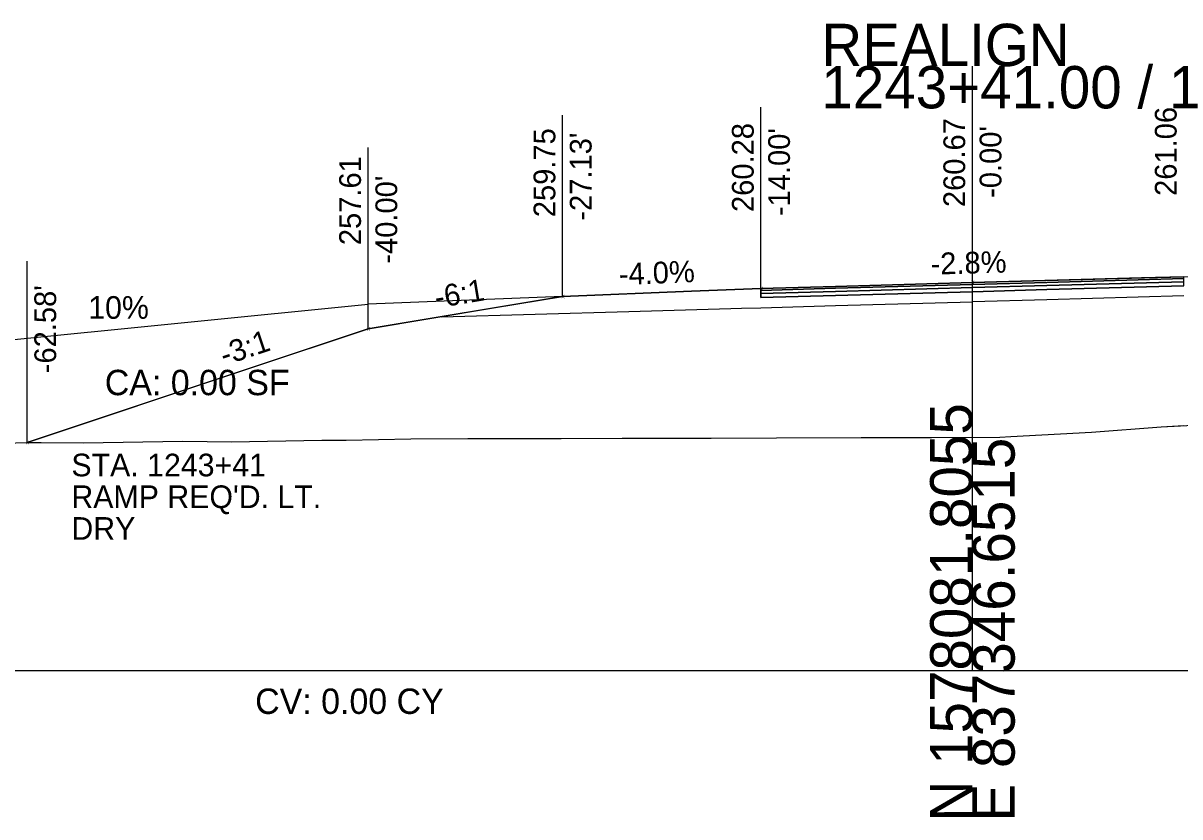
# Model space of a CAD drawing. Extents: x -26 to 6303, y -16 to 9563.
# Drawn here: x 2087.2 to 2163.7, y 3490.3 to 3542.8 of the extents above; entities that cross this region are included whole.
import ezdxf

# ---------------------------------------------------------------- set-up
doc = ezdxf.new("R2010")
doc.units = 0
for name, color, linetype in [('ASPHALT_19MM1', 7, 'Continuous'), ('ASPHALT_9_5MM1', 7, 'Continuous'), ('CONST_DCH', 7, 'Continuous'), ('CONST_LV3', 7, 'Continuous'), ('DTM_P_FINISHED_GRADE2', 7, 'Continuous'), ('DTM_TEMP_DROP', 7, 'Continuous'), ('DTM_X_GROUND', 7, 'Continuous'), ('TRANS_EOP_PAVED', 7, 'Continuous'), ('TRANS_PAVED_SHOULDERS', 7, 'Continuous'), ('XS_CELL', 7, 'Continuous'), ('XS_M_SHAPES_EARTHWORK', 7, 'Continuous'), ('XS_P_DRIVEWAY', 7, 'Continuous'), ('XS_P_GROUND', 7, 'Continuous'), ('XS_P_SHOULDER', 7, 'Continuous'), ('XS_P_SUBGRADE_GRANULAR', 7, 'Continuous'), ('XS_P_TX_CLEARZONE', 7, 'Continuous'), ('XS_P_TX_FS_BS', 7, 'Continuous'), ('XS_SHEET_EW_TX_AREA', 7, 'Continuous'), ('XS_SHEET_EW_TX_VOLUME', 7, 'Continuous')]:
    doc.layers.add(name, color=color, linetype=linetype)

msp = doc.modelspace()

# ---------------------------------------------------------------- linework, layer by layer
at = {"layer": 'ASPHALT_19MM1'}
msp.add_lwpolyline([(2136, 3524.768), (2136, 3524.673), (2140.933, 3524.811), (2150, 3525.065), (2154.933, 3525.203), (2164, 3525.457), (2164, 3525.552), (2164, 3525.727), (2154.933, 3525.474), (2150, 3525.335), (2140.933, 3525.082), (2136, 3524.943), (2136, 3524.768)], dxfattribs=at)
at = {"layer": 'ASPHALT_9_5MM1'}
msp.add_lwpolyline([(2136, 3525.196), (2136, 3525.152), (2140.933, 3525.29), (2150, 3525.544), (2154.933, 3525.682), (2164, 3525.936), (2164, 3525.98), (2164, 3526.061), (2154.933, 3525.807), (2150, 3525.669), (2140.933, 3525.415), (2136, 3525.277), (2136, 3525.196)], dxfattribs=at)
at = {"layer": 'CONST_LV3'}
for points in [[(2172.705, 3525.941), (2165.842, 3526.034), (2164, 3526.059), (2161.195, 3525.981), (2150, 3525.669)], [(2114.842, 3523.413), (2110, 3522.606)]]:
    msp.add_lwpolyline(points, dxfattribs=at)
at = {"layer": 'DTM_P_FINISHED_GRADE2'}
msp.add_lwpolyline([(2087.421, 3515.081), (2102.038, 3519.953), (2110, 3522.606), (2118.289, 3523.988), (2122.868, 3524.751), (2131.395, 3525.092), (2136, 3525.277), (2140.933, 3525.415), (2150, 3525.669), (2160.535, 3525.964), (2164, 3526.061)], dxfattribs=at)
at = {"layer": 'DTM_X_GROUND'}
msp.add_lwpolyline([(2068.257, 3514.817), (2088.353, 3515.094), (2091.131, 3515.061), (2097.725, 3515.184), (2100.952, 3515.12), (2106.929, 3515.239), (2108.55, 3515.246), (2112.831, 3515.332), (2116.604, 3515.346), (2122.774, 3515.357), (2126.809, 3515.372), (2132.71, 3515.382), (2137.039, 3515.399), (2142.637, 3515.408), (2147.298, 3515.427), (2151.809, 3515.435), (2152.546, 3515.491), (2157.887, 3515.777), (2162.487, 3516.123), (2168.038, 3516.417)], dxfattribs=at)
at = {"layer": 'TRANS_PAVED_SHOULDERS'}
msp.add_lwpolyline([(2136, 3525.017), (2136, 3524.943), (2140.933, 3525.082), (2150, 3525.335), (2154.933, 3525.474), (2164, 3525.727), (2164, 3525.801), (2164, 3525.936), (2154.933, 3525.682), (2150, 3525.544), (2140.933, 3525.29), (2136, 3525.152), (2136, 3525.017)], dxfattribs=at)
at = {"layer": 'XS_CELL'}
for p, q in [((2150, 3500), (2150, 3540)), ((2000, 3500), (2150, 3500)), ((2150, 3500), (2300, 3500))]:
    msp.add_line(p, q, dxfattribs=at)
at = {"layer": 'XS_M_SHAPES_EARTHWORK'}
msp.add_lwpolyline([(2164, 3525.457), (2154.933, 3525.203), (2150, 3525.065), (2140.933, 3524.811), (2136, 3524.673), (2136, 3524.768), (2136, 3524.943), (2136, 3525.017), (2136, 3525.152), (2136, 3525.196), (2136, 3525.277), (2131.395, 3525.092), (2122.868, 3524.751), (2114.842, 3523.413), (2110, 3522.606), (2087.421, 3515.081), (2088.353, 3515.094), (2091.131, 3515.061), (2097.725, 3515.184), (2100.952, 3515.12), (2106.929, 3515.239), (2108.55, 3515.246), (2112.831, 3515.332), (2116.604, 3515.346), (2122.774, 3515.357), (2126.809, 3515.372), (2132.71, 3515.382), (2137.039, 3515.399), (2142.637, 3515.408), (2147.298, 3515.427), (2151.809, 3515.435), (2152.546, 3515.491), (2157.887, 3515.777), (2162.487, 3516.123), (2164, 3516.203)], dxfattribs=at)
at = {"layer": 'XS_P_DRIVEWAY'}
for p in [(2085, 3521.737), (2122.868, 3524.751)]:
    msp.add_line(p, (2110, 3524.237), dxfattribs=at)
at = {"layer": 'XS_P_GROUND'}
msp.add_lwpolyline([(2122.868, 3524.751), (2110, 3522.606), (2087.421, 3515.081)], dxfattribs=at)
at = {"layer": 'XS_P_SHOULDER'}
msp.add_lwpolyline([(2122.868, 3524.751), (2131.395, 3525.092), (2136, 3525.277)], dxfattribs=at)
at = {"layer": 'XS_P_SUBGRADE_GRANULAR'}
for points in [[(2136, 3524.006), (2140.933, 3524.144), (2150, 3524.398)], [(2164, 3524.79), (2154.933, 3524.536), (2150, 3524.398)], [(2114.842, 3523.413), (2127.259, 3523.761), (2134, 3523.95), (2134.705, 3523.97), (2136, 3524.006)]]:
    msp.add_lwpolyline(points, dxfattribs=at)
at = {"layer": 'XS_P_TX_CLEARZONE'}
for p, q in [((2136, 3525.277), (2136, 3537.277)), ((2150, 3525.669), (2150, 3537.669)), ((2122.868, 3524.751), (2122.868, 3536.751)), ((2110, 3522.606), (2110, 3534.606)), ((2087.421, 3515.081), (2087.421, 3527.081))]:
    msp.add_line(p, q, dxfattribs=at)

# ---------------------------------------------------------------- texts
at = {"layer": 'CONST_DCH'}
for p in [(2149.921, 3525.549), (2135.921, 3525.157)]:
    msp.add_text('X', height=0.24, dxfattribs=at).set_placement(p)
at = {"layer": 'CONST_LV3'}
msp.add_text('X', height=0.24, dxfattribs=at).set_placement((2109.922, 3522.486))
at = {"layer": 'DTM_TEMP_DROP'}
msp.add_text('X', height=0.24, dxfattribs=at).set_placement((2087.343, 3514.961))
at = {"layer": 'TRANS_EOP_PAVED'}
msp.add_text('X', height=0.24, dxfattribs=at).set_placement((2087.343, 3514.961))
at = {"layer": 'XS_CELL'}
for s, p in [('REALIGN', (2140, 3540)), ('1243+41.00 / 1', (2140, 3537.2))]:
    msp.add_text(s, height=2.8, dxfattribs=at).set_placement(p)
for s, p in [('N 1578081.8055', (2150, 3490)), ('E 837346.6515', (2152.8, 3490))]:
    msp.add_text(s, height=2.8, rotation=90, dxfattribs=at).set_placement(p)
at = {"layer": 'XS_P_DRIVEWAY'}
for s, p in [('10%', (2091.465, 3523.272)), ('STA. 1243+41', (2090.349, 3512.845)), ("RAMP REQ'D. LT.", (2090.349, 3510.745)), ('DRY', (2090.349, 3508.645))]:
    msp.add_text(s, height=1.5, dxfattribs=at).set_placement(p)
at = {"layer": 'XS_P_SUBGRADE_GRANULAR'}
msp.add_text('X', height=0.24, dxfattribs=at).set_placement((2122.79, 3524.631))
at = {"layer": 'XS_P_TX_CLEARZONE'}
for s, p in [('261.06', (2163.52, 3531.408)), ('260.67', (2149.52, 3530.665)), ('259.75', (2122.388, 3529.997)), ('260.28', (2135.52, 3530.341)), ("-14.00'", (2137.92, 3530.069)), ("-0.00'", (2151.92, 3531.277)), ("-27.13'", (2124.788, 3529.77)), ('257.61', (2109.52, 3528.147)), ("-40.00'", (2111.92, 3526.922)), ("-62.58'", (2089.341, 3519.669))]:
    msp.add_text(s, height=1.44, rotation=90, dxfattribs=at).set_placement(p)
at = {"layer": 'XS_P_TX_FS_BS'}
for s, rotation, p in [('-2.8%', 1.60386, (2147.248, 3526.192)), ('-4.0%', 2.29061, (2126.619, 3525.502)), ('-6:1', 9.46418, (2114.512, 3523.967)), ('-3:1', 18.43323, (2100.476, 3520.161))]:
    msp.add_text(s, height=1.44, rotation=rotation, dxfattribs=at).set_placement(p)
at = {"layer": 'XS_SHEET_EW_TX_AREA'}
msp.add_text('CA: 0.00 SF', height=1.68, dxfattribs=at).set_placement((2092.561, 3518.216))
at = {"layer": 'XS_SHEET_EW_TX_VOLUME'}
msp.add_text('CV: 0.00 CY', height=1.68, dxfattribs=at).set_placement((2102.515, 3497.12))

doc.saveas('drawing.dxf')
